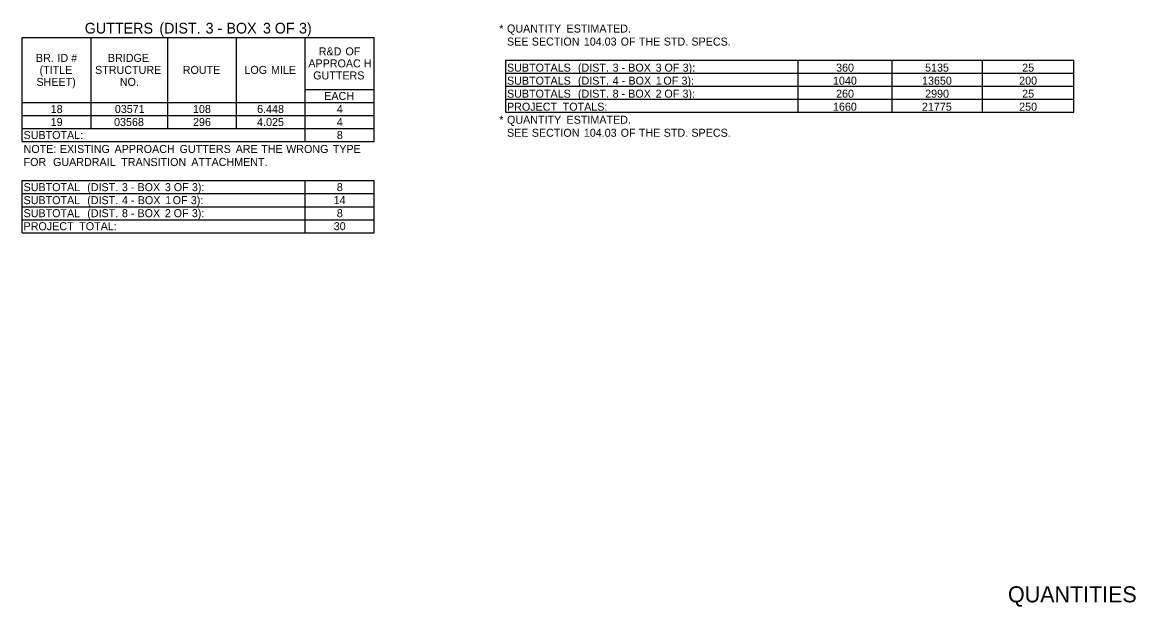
# Model space of a CAD drawing. Extents: x 540541 to 1930787, y -1948574 to 596640.
# Drawn here: x 544941 to 545774, y -1948574 to -1948136 of the extents above; entities that cross this region are included whole.
import ezdxf

# ---------------------------------------------------------------- set-up
doc = ezdxf.new("R2010")
doc.units = 0
doc.layers.add('Default', color=7, linetype='Continuous')
doc.layers.add('R_Border', color=7, linetype='Continuous')

msp = doc.modelspace()

# ---------------------------------------------------------------- linework, layer by layer
at = {"layer": 'Default'}
for p, q in [((544940.7, -1948147.31), (545203.95, -1948147.31)), ((544940.7, -1948225.31), (544940.7, -1948147.31)), ((544940.7, -1948225.31), (544940.7, -1948147.31)), ((544992.18, -1948215.56), (544992.18, -1948147.31)), ((545049.51, -1948215.56), (545049.51, -1948147.31)), ((545100.99, -1948215.56), (545100.99, -1948147.31)), ((545152.47, -1948225.31), (545152.47, -1948147.31)), ((545203.95, -1948225.31), (545203.95, -1948147.31)), ((545302.43, -1948164.43), (545727.53, -1948164.43)), ((545302.43, -1948164.43), (545727.53, -1948164.43)), ((545302.43, -1948203.43), (545302.43, -1948164.43)), ((545302.43, -1948203.43), (545302.43, -1948164.43)), ((545521.31, -1948203.43), (545521.31, -1948164.43)), ((545591.51, -1948203.43), (545591.51, -1948164.43)), ((545659.28, -1948203.43), (545659.28, -1948164.43)), ((545727.53, -1948203.43), (545727.53, -1948164.43)), ((545302.43, -1948174.18), (545727.53, -1948174.18)), ((545152.47, -1948186.31), (545203.95, -1948186.31)), ((545152.47, -1948186.31), (545203.95, -1948186.31)), ((545302.43, -1948183.93), (545727.53, -1948183.93)), ((544940.7, -1948196.06), (545203.95, -1948196.06)), ((544992.18, -1948215.56), (544992.18, -1948196.06)), ((545049.51, -1948215.56), (545049.51, -1948196.06)), ((545100.99, -1948215.56), (545100.99, -1948196.06)), ((545152.47, -1948225.31), (545152.47, -1948196.06)), ((545302.43, -1948193.68), (545727.53, -1948193.68)), ((544940.7, -1948205.81), (545203.95, -1948205.81)), ((545302.43, -1948203.43), (545727.53, -1948203.43)), ((544940.7, -1948215.56), (545203.95, -1948215.56)), ((544940.7, -1948215.56), (545203.95, -1948215.56)), ((544940.7, -1948225.31), (545203.95, -1948225.31)), ((544940.7, -1948254.56), (545203.95, -1948254.56)), ((544940.7, -1948254.56), (545203.95, -1948254.56)), ((544940.7, -1948293.56), (544940.7, -1948254.56)), ((544940.7, -1948293.56), (544940.7, -1948254.56)), ((545152.47, -1948293.56), (545152.47, -1948254.56)), ((545152.47, -1948293.56), (545152.47, -1948254.56)), ((545203.95, -1948293.56), (545203.95, -1948254.56)), ((544940.7, -1948264.31), (545203.95, -1948264.31)), ((544940.7, -1948274.06), (545203.95, -1948274.06)), ((544940.7, -1948283.81), (545203.95, -1948283.81)), ((544940.7, -1948293.56), (545203.95, -1948293.56))]:
    msp.add_line(p, q, dxfattribs=at)

# ---------------------------------------------------------------- texts
for s, height, p in [('GUTTERS', 8, (544987.43, -1948144.44)), (' (DIST.', 8, (545040.29, -1948144.44)), (' 3', 8, (545074.91, -1948144.44)), (' -', 8, (545083.75, -1948144.44)), (' BOX', 8, (545090.49, -1948144.44)), (' 3', 8, (545117.81, -1948144.44)), (' OF', 8, (545126.65, -1948144.44)), (' 3)', 8, (545144.76, -1948144.44)), ('*', 6, (545297.55, -1948143.73)), ('QUANTITY', 6, (545303.4, -1948143.73)), (' ESTIMATED.', 6, (545345.73, -1948143.73)), ('SEE', 6, (545303.4, -1948153.48)), (' SECTION', 6, (545319.73, -1948153.48)), (' 104.03', 6, (545358.64, -1948153.48)), (' OF', 6, (545386.22, -1948153.48)), (' THE', 6, (545399.8, -1948153.48)), (' STD.', 6, (545418.45, -1948153.48)), (' SPECS.', 6, (545439.15, -1948153.48)), ('R&D', 6, (545162.54, -1948160.81)), (' OF', 6, (545180.29, -1948160.81)), ('BR.', 6, (544950.91, -1948165.68)), (' ID', 6, (544964.77, -1948165.68)), (' #', 6, (544975.07, -1948165.68)), ('BRIDGE', 6, (545004.74, -1948165.68)), ('APPROAC', 6, (545154.75, -1948169.81)), ('H', 6, (545196.25, -1948169.81)), (' (DIST.', 6, (545354.23, -1948172.98)), (' 3):', 6, (545432.58, -1948172.98)), ('(TITLE', 6, (544953.61, -1948174.68)), ('STRUCTURE', 6, (544995.2, -1948174.68)), ('ROUTE', 6, (545060.78, -1948174.68)), ('LOG', 6, (545106.93, -1948174.68)), (' MILE', 6, (545124.59, -1948174.68)), ('GUTTERS', 6, (545158.38, -1948178.81)), ('SUBTOTALS', 6, (545303.4, -1948172.98)), (' 3', 6, (545380.19, -1948172.98)), (' -', 6, (545386.82, -1948172.98)), (' BOX', 6, (545391.88, -1948172.98)), (' 3', 6, (545412.37, -1948172.98)), (' OF', 6, (545418.99, -1948172.98)), ('360', 6, (545549.63, -1948172.98)), ('5135', 6, (545616.2, -1948172.98)), ('25', 6, (545688.87, -1948172.98)), ('SHEET)', 6, (544951.28, -1948183.68)), ('NO.', 6, (545013.68, -1948183.68)), ('SUBTOTALS', 6, (545303.4, -1948182.73)), (' (DIST.', 6, (545354.23, -1948182.73)), (' 4', 6, (545380.19, -1948182.73)), (' -', 6, (545386.99, -1948182.73)), (' BOX', 6, (545392.05, -1948182.73)), (' 1', 6, (545412.54, -1948182.73)), (' OF', 6, (545418.17, -1948182.73)), (' 3):', 6, (545431.75, -1948182.73)), ('1040', 6, (545547.3, -1948182.73)), ('13650', 6, (545613.95, -1948182.73)), ('200', 6, (545686.62, -1948182.73)), ('EACH', 6, (545166.65, -1948194.18)), ('SUBTOTALS', 6, (545303.4, -1948192.48)), (' (DIST.', 6, (545354.23, -1948192.48)), (' 8', 6, (545380.19, -1948192.48)), (' -', 6, (545386.81, -1948192.48)), (' BOX', 6, (545391.87, -1948192.48)), (' 2', 6, (545412.35, -1948192.48)), (' OF', 6, (545418.92, -1948192.48)), (' 3):', 6, (545432.5, -1948192.48)), ('260', 6, (545549.63, -1948192.48)), ('2990', 6, (545616.28, -1948192.48)), ('25', 6, (545688.87, -1948192.48)), ('18', 6, (544961.96, -1948203.93)), ('03571', 6, (545009.96, -1948203.93)), ('108', 6, (545068.44, -1948203.93)), ('6.448', 6, (545116.43, -1948203.93)), ('4', 6, (545176.08, -1948203.93)), ('PROJECT', 6, (545303.4, -1948202.23)), (' TOTALS:', 6, (545342.83, -1948202.23)), ('1660', 6, (545547.3, -1948202.23)), ('21775', 6, (545613.87, -1948202.23)), ('250', 6, (545686.62, -1948202.23)), ('19', 6, (544961.96, -1948213.68)), ('03568', 6, (545009.38, -1948213.68)), ('296', 6, (545068.44, -1948213.68)), ('4.025', 6, (545116.41, -1948213.68)), ('4', 6, (545176.08, -1948213.68)), ('*', 6, (545297.55, -1948211.98)), ('QUANTITY', 6, (545303.4, -1948211.98)), (' ESTIMATED.', 6, (545345.73, -1948211.98)), ('SEE', 6, (545303.4, -1948221.73)), (' SECTION', 6, (545319.73, -1948221.73)), (' 104.03', 6, (545358.64, -1948221.73)), (' OF', 6, (545386.22, -1948221.73)), (' THE', 6, (545399.8, -1948221.73)), (' STD.', 6, (545418.45, -1948221.73)), (' SPECS.', 6, (545439.15, -1948221.73)), ('SUBTOTAL:', 6, (544941.67, -1948223.43)), ('8', 6, (545176.06, -1948223.43)), ('NOTE:', 6, (544941.67, -1948233.86)), (' EXISTING', 6, (544966.56, -1948233.86)), (' APPROACH', 6, (545007.49, -1948233.86)), (' GUTTERS', 6, (545056.2, -1948233.86)), (' ARE', 6, (545098.15, -1948233.86)), (' THE', 6, (545117.27, -1948233.86)), (' WRONG', 6, (545135.92, -1948233.86)), (' TYPE', 6, (545170.79, -1948233.86)), ('FOR', 6, (544941.67, -1948243.61)), ('  GUARDRAIL', 6, (544959.25, -1948243.61)), (' TRANSITION', 6, (545012.53, -1948243.61)), (' ATTACHMENT.', 6, (545064.94, -1948243.61)), ('SUBTOTAL', 6, (544941.67, -1948262.43)), (' (DIST.', 6, (544987.06, -1948262.43)), (' 3', 6, (545013.03, -1948262.43)), (' BOX', 6, (545024.71, -1948262.43)), (' 3', 6, (545045.2, -1948262.43)), (' OF', 6, (545051.83, -1948262.43)), (' 3):', 6, (545065.41, -1948262.43)), ('8', 6, (545176.06, -1948262.43)), ('SUBTOTAL', 6, (544941.67, -1948272.18)), (' (DIST.', 6, (544987.06, -1948272.18)), (' 4', 6, (545013.03, -1948272.18)), (' -', 6, (545019.66, -1948262.43)), (' BOX', 6, (545024.88, -1948272.18)), (' 1', 6, (545045.37, -1948272.18)), (' OF', 6, (545051, -1948272.18)), (' 3):', 6, (545064.58, -1948272.18)), ('14', 6, (545173.64, -1948272.18)), (' -', 6, (545019.83, -1948272.18)), ('SUBTOTAL', 6, (544941.67, -1948281.93)), (' (DIST.', 6, (544987.06, -1948281.93)), (' 8', 6, (545013.03, -1948281.93)), (' -', 6, (545019.64, -1948281.93)), (' BOX', 6, (545024.7, -1948281.93)), (' 2', 6, (545045.19, -1948281.93)), (' OF', 6, (545051.76, -1948281.93)), (' 3):', 6, (545065.34, -1948281.93)), ('8', 6, (545176.06, -1948281.93)), ('PROJECT', 6, (544941.67, -1948291.68)), (' TOTAL:', 6, (544981.1, -1948291.68)), ('30', 6, (545173.75, -1948291.68))]:
    msp.add_text(s, height=height, dxfattribs=at).set_placement(p)
at = {"layer": 'R_Border'}
msp.add_text('QUANTITIES', height=12, rotation=360, dxfattribs=at).set_placement((545678.28, -1948570.24))

doc.saveas('drawing.dxf')
